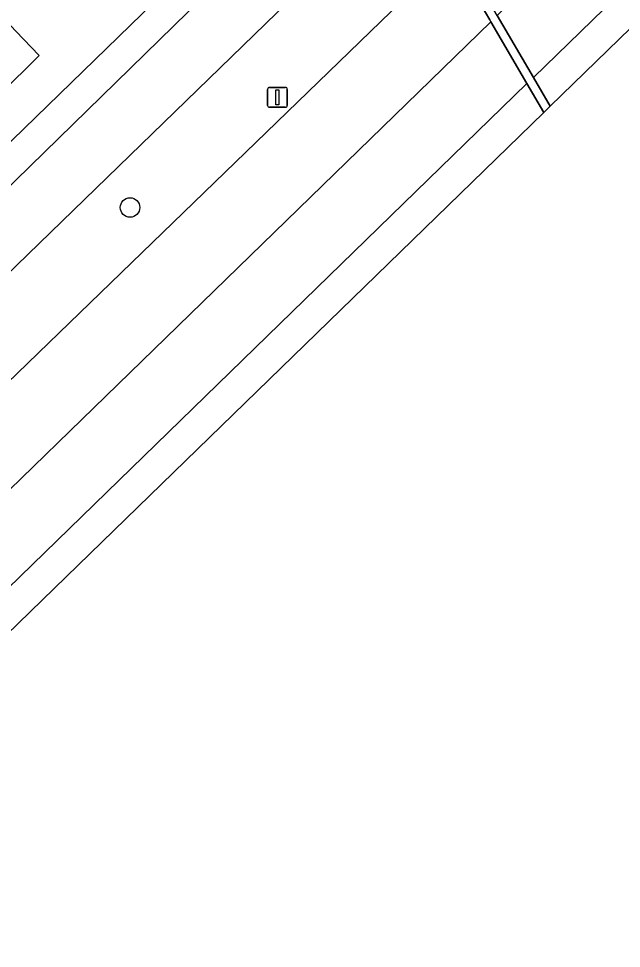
# Model space of a CAD drawing. Extents: x 156141 to 158132, y 385651 to 388333.
# Drawn here: x 156910.79 to 156941.06, y 385921.88 to 385968.56 of the extents above; entities that cross this region are included whole.
import ezdxf

# ---------------------------------------------------------------- set-up
doc = ezdxf.new("R2010")
doc.units = 0
for name, color, linetype in [('IMGEO_Berm_groen', 7, 'Continuous'), ('IMGEO_Boom', 7, 'Continuous'), ('IMGEO_Fietspad_gesloten', 7, 'Continuous'), ('IMGEO_Groenvoorziening', 7, 'Continuous'), ('IMGEO_Lichtmast', 7, 'Continuous'), ('IMGEO_Oever', 7, 'Continuous'), ('IMGEO_Rijbaan_regionaal_gesloten', 7, 'Continuous'), ('IMGEO_Voetpad_open', 7, 'Continuous')]:
    doc.layers.add(name, color=color, linetype=linetype)

msp = doc.modelspace()

# ---------------------------------------------------------------- linework, layer by layer
at = {"layer": 'IMGEO_Berm_groen'}
for points in [[(156930.003, 385974.918), (156886.812, 385933.009)], [(156891.426, 385932.099), (156932.102, 385971.44)]]:
    msp.add_lwpolyline(points, dxfattribs=at)
at = {"layer": 'IMGEO_Boom'}
msp.add_circle((156916.387, 385959.074), 0.489, dxfattribs=at)
at = {"layer": 'IMGEO_Fietspad_gesloten'}
for points in [[(156939.898, 385988.199), (156929.654, 385978.802), (156929.144, 385978.317), (156928.848, 385978.036), (156921.473, 385971.021), (156905.562, 385955.495), (156882.643, 385933.19), (156882.555, 385933.096), (156882.177, 385932.735), (156881.769, 385932.409), (156881.333, 385932.122), (156880.873, 385931.874), (156880.393, 385931.668), (156879.896, 385931.506)], [(156886.812, 385933.009), (156930.003, 385974.918)]]:
    msp.add_lwpolyline(points, dxfattribs=at)
at = {"layer": 'IMGEO_Groenvoorziening'}
for points in [[(156941.728, 385998.626), (156934.836, 385992.57), (156936.116, 385991.43), (156936.687, 385990.376), (156936.498, 385989.652), (156929.281, 385982.845), (156927.241, 385980.92), (156927.233, 385980.913), (156918.862, 385973.017), (156917.513, 385973.337), (156916.699, 385974.324), (156915.884, 385975.312), (156909.503, 385969.158), (156910.659, 385967.93), (156911.816, 385966.701), (156880.365, 385935.537), (156878.163, 385937.657), (156877.444, 385938.348), (156874.876, 385935.88), (156874.258, 385935.286), (156875.523, 385934.052), (156875.714, 385933.884)], [(156881.347, 385934.192), (156928.285, 385979.781), (156928.807, 385980.25), (156947.083, 385996.683)]]:
    msp.add_lwpolyline(points, dxfattribs=at)
at = {"layer": 'IMGEO_Lichtmast'}
for p, q in [((156923.294, 385964.205), (156923.294, 385965.005)), ((156923.294, 385965.005), (156923.294, 385964.205)), ((156923.394, 385965.105), (156924.184, 385965.105)), ((156924.184, 385965.105), (156923.394, 385965.105)), ((156924.284, 385965.005), (156924.284, 385964.205)), ((156924.284, 385964.205), (156924.284, 385965.005)), ((156924.184, 385964.105), (156923.394, 385964.105)), ((156923.394, 385964.105), (156924.184, 385964.105))]:
    msp.add_line(p, q, dxfattribs=at)
msp.add_lwpolyline([(156923.714, 385964.98), (156923.864, 385964.98), (156923.864, 385964.23), (156923.714, 385964.23), (156923.714, 385964.98)], dxfattribs=at)
for centre, start, end in [((156923.394, 385965.005), 90, 180), ((156923.394, 385965.005), 90, 180), ((156924.184, 385965.005), 0, 90), ((156924.184, 385965.005), 360, 90), ((156923.394, 385964.205), 180, 270), ((156923.394, 385964.205), 180, 270), ((156924.184, 385964.205), 270, 0), ((156924.184, 385964.205), 270, 0)]:
    msp.add_arc(centre, 0.1, start, end, dxfattribs=at)
at = {"layer": 'IMGEO_Oever'}
msp.add_lwpolyline([(156909.503, 385969.158), (156885.11, 385944.531), (156878.163, 385937.657), (156880.365, 385935.537), (156911.816, 385966.701), (156910.659, 385967.93)], close=True, dxfattribs=at)
at = {"layer": 'IMGEO_Rijbaan_regionaal_gesloten'}
msp.add_lwpolyline([(156984.095, 386013.444), (156974.141, 386005.459), (156970.812, 386002.047), (156964.731, 385996.864), (156951.343, 385984.764), (156934.823, 385968.716), (156936.648, 385965.61), (156951.983, 385980.52), (156966.169, 385993.536), (156972.93, 385999.388), (156978.438, 386003.933), (156984.927, 386009.227), (156988.687, 386012.188), (157001.17, 386021.908), (157010.876, 386029.044), (157020.08, 386035.537), (157027.409, 386040.528), (157037.441, 386047.117), (157050.321, 386055.312), (157065.038, 386063.925), (157078.21, 386071.327), (157086.078, 386075.747), (157092.184, 386079.185), (157092.437, 386079.328)], dxfattribs=at)
for points in [[(157093.26, 386077.811), (157092.437, 386079.328), (157092.184, 386079.185), (157086.078, 386075.747), (157078.21, 386071.327), (157065.038, 386063.925), (157050.321, 386055.312), (157037.441, 386047.117), (157027.409, 386040.528), (157020.08, 386035.537), (157010.876, 386029.044), (157001.17, 386021.908), (156988.687, 386012.188), (156984.927, 386009.227), (156978.438, 386003.933), (156972.93, 385999.388), (156966.169, 385993.536), (156951.983, 385980.52), (156936.648, 385965.61), (156937.494, 385964.17), (156961.157, 385987.156), (157004.035, 386022.317), (157042.234, 386049.037)], [(156937.494, 385964.17), (156936.648, 385965.61), (156934.823, 385968.716), (156932.808, 385972.147), (156932.494, 385971.832), (156934.45, 385968.491), (156934.501, 385968.404), (156936.323, 385965.294), (156937.167, 385963.852)], [(156934.501, 385968.404), (156934.45, 385968.491), (156932.494, 385971.832), (156932.102, 385971.44), (156891.426, 385932.099), (156891.255, 385931.907), (156890.545, 385931.196), (156889.774, 385930.55), (156888.949, 385929.977), (156888.076, 385929.479), (156886.974, 385928.983), (156890.369, 385925.526)], [(156936.323, 385965.294), (156934.501, 385968.404), (156890.369, 385925.526), (156892.83, 385923.021)], [(156893.955, 385921.876), (156937.167, 385963.852), (156936.323, 385965.294), (156892.83, 385923.021)]]:
    msp.add_lwpolyline(points, close=True, dxfattribs=at)
at = {"layer": 'IMGEO_Voetpad_open'}
for points in [[(156950.902, 386000), (156947.083, 385996.683), (156928.807, 385980.25), (156928.285, 385979.781), (156881.347, 385934.192)], [(156905.562, 385955.495), (156921.473, 385971.021)]]:
    msp.add_lwpolyline(points, dxfattribs=at)

doc.saveas('drawing.dxf')
